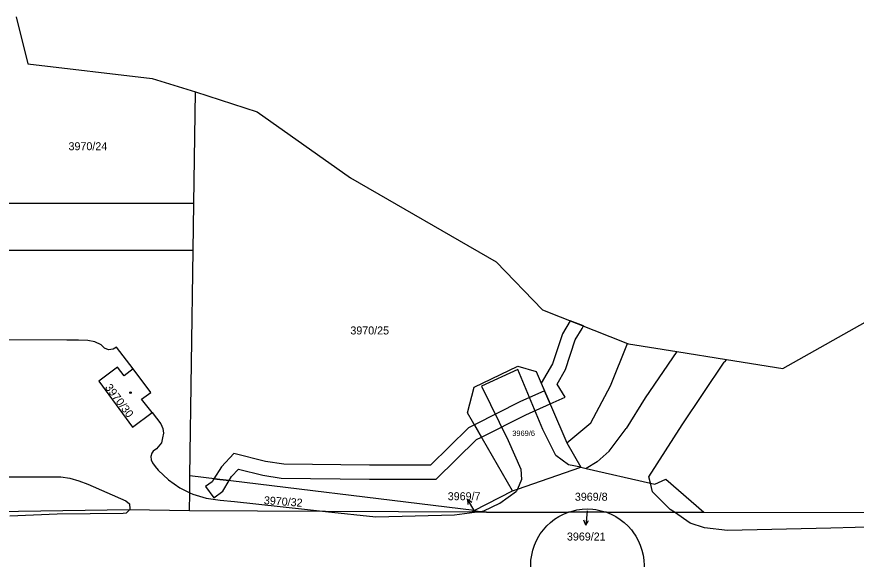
# Model space of a CAD drawing. Extents: x -869103 to -863415, y -1015889 to -1012477.
# Drawn here: x -864580.6 to -864402.3, y -1014850 to -1014734.7 of the extents above; entities that cross this region are included whole.
import ezdxf

# ---------------------------------------------------------------- set-up
doc = ezdxf.new("R2010")
doc.units = 0
for name, color, linetype in [('Hranice katastralního území', 7, 'Continuous'), ('Hranice parcel', 7, 'Continuous'), ('Parcelní čísla', 7, 'Continuous'), ('Pop  PČ popisy', 7, 'Continuous'), ('Vnitřní kresba', 7, 'Continuous'), ('Věcná břemena k části', 7, 'Continuous'), ('Značky budov', 7, 'Continuous')]:
    doc.layers.add(name, color=color, linetype=linetype)

msp = doc.modelspace()

# ---------------------------------------------------------------- linework, layer by layer
at = {"layer": 'Hranice katastralního území'}
for p, q in [((-864580.76, -1014734.69), (-864578.33, -1014744.68)), ((-864578.33, -1014744.68), (-864551.92, -1014747.82)), ((-864551.92, -1014747.82), (-864542.66, -1014750.61)), ((-864509.72, -1014768.95), (-864478.81, -1014786.8)), ((-864478.81, -1014786.8), (-864468.94, -1014796.97)), ((-864417.9, -1014809.45), (-864392.04, -1014794.87)), ((-864468.94, -1014796.97), (-864450.92, -1014804.14)), ((-864450.92, -1014804.14), (-864450.67, -1014804.24))]:
    msp.add_line(p, q, dxfattribs=at)
for points in [[(-864542.66, -1014750.61), (-864529.56, -1014754.91), (-864509.72, -1014768.95)], [(-864450.67, -1014804.24), (-864440.42, -1014805.87), (-864429.86, -1014807.55), (-864417.9, -1014809.45)]]:
    msp.add_lwpolyline(points, dxfattribs=at)
at = {"layer": 'Hranice parcel'}
for p, q in [((-864580.76, -1014734.69), (-864578.33, -1014744.68)), ((-864578.33, -1014744.68), (-864551.92, -1014747.82)), ((-864551.92, -1014747.82), (-864542.66, -1014750.61)), ((-864543.01, -1014774.36), (-864542.66, -1014750.61)), ((-864509.72, -1014768.95), (-864478.81, -1014786.8)), ((-864543.01, -1014774.36), (-864626.26, -1014774.39)), ((-864543.16, -1014784.36), (-864543.01, -1014774.36)), ((-864543.16, -1014784.36), (-864626.22, -1014784.39)), ((-864543.86, -1014832.26), (-864543.16, -1014784.36)), ((-864478.81, -1014786.8), (-864468.94, -1014796.97)), ((-864417.9, -1014809.45), (-864392.04, -1014794.87)), ((-864468.94, -1014796.97), (-864450.92, -1014804.14)), ((-864450.92, -1014804.14), (-864450.67, -1014804.24)), ((-864463.83, -1014825.27), (-864460.79, -1014830.44)), ((-864460.79, -1014830.44), (-864459.66, -1014830.71)), ((-864483.47, -1014839.66), (-864543.86, -1014832.26)), ((-864483.47, -1014839.66), (-864475.31, -1014835.45)), ((-864484.06, -1014839.97), (-864483.47, -1014839.66)), ((-864480.87, -1014839.98), (-864463.47, -1014840)), ((-864455.36, -1014840.01), (-864463.47, -1014840)), ((-864434.7, -1014840.03), (-864391.06, -1014840.06))]:
    msp.add_line(p, q, dxfattribs=at)
for points in [[(-864542.66, -1014750.61), (-864529.56, -1014754.91), (-864509.72, -1014768.95)], [(-864463.83, -1014825.27), (-864458.7, -1014820.99), (-864454.52, -1014813.12), (-864450.92, -1014804.14)], [(-864450.67, -1014804.24), (-864440.42, -1014805.87), (-864429.86, -1014807.55), (-864417.9, -1014809.45)], [(-864555.9, -1014809.56), (-864557.85, -1014811.03), (-864559.25, -1014809.18), (-864563.24, -1014812.15), (-864556.03, -1014821.9), (-864551.92, -1014818.83), (-864554.14, -1014815.99), (-864552.2, -1014814.54), (-864555.9, -1014809.56)], [(-864475.31, -1014835.45), (-864484.92, -1014818.91), (-864483.49, -1014813.4), (-864474.18, -1014808.94), (-864470.29, -1014810.08), (-864463.83, -1014825.27)], [(-864475.31, -1014835.45), (-864474.31, -1014835.1), (-864460.79, -1014830.44)], [(-864459.66, -1014830.71), (-864446.04, -1014833.86), (-864445.11, -1014834.08), (-864442.78, -1014833), (-864434.7, -1014840.03)], [(-864543.97, -1014839.68), (-864543.91, -1014835.86), (-864543.86, -1014832.26)], [(-864543.97, -1014839.68), (-864556.69, -1014839.49), (-864608.6, -1014840.29), (-864622.97, -1014840.53), (-864625.98, -1014840.1)], [(-864484.06, -1014839.97), (-864515.04, -1014839.82), (-864543.97, -1014839.68)], [(-864480.87, -1014839.98), (-864483.39, -1014839.97), (-864484.06, -1014839.97)], [(-864483.47, -1014839.66), (-864482.21, -1014839.82), (-864480.87, -1014839.98)], [(-864470.48, -1014856.09), (-864470.87, -1014855.06), (-864471.01, -1014854.59), (-864471.26, -1014853.52), (-864471.41, -1014852.43), (-864471.46, -1014851.33), (-864471.41, -1014850.23), (-864471.26, -1014849.15), (-864471.02, -1014848.08), (-864470.68, -1014847.04), (-864470.24, -1014846.04), (-864469.71, -1014845.08), (-864469.43, -1014844.63), (-864468.78, -1014843.75), (-864468.05, -1014842.93), (-864467.24, -1014842.18), (-864466.38, -1014841.51), (-864465.46, -1014840.92), (-864464.48, -1014840.41), (-864463.47, -1014840)], [(-864463.47, -1014840), (-864462.38, -1014839.68), (-864461.7, -1014839.53), (-864460.57, -1014839.36), (-864459.43, -1014839.3), (-864458.26, -1014839.38), (-864457.63, -1014839.46), (-864456.48, -1014839.69), (-864455.36, -1014840.01)], [(-864455.36, -1014840.01), (-864454.35, -1014840.43), (-864453.37, -1014840.94), (-864452.45, -1014841.53), (-864451.59, -1014842.21), (-864450.79, -1014842.96), (-864450.06, -1014843.78), (-864449.77, -1014844.16), (-864449.16, -1014845.07), (-864448.63, -1014846.03), (-864448.19, -1014847.04), (-864447.85, -1014848.08), (-864447.6, -1014849.15), (-864447.45, -1014850.23), (-864447.4, -1014851.33), (-864447.45, -1014852.42), (-864447.5, -1014852.9), (-864447.69, -1014853.97), (-864447.98, -1014855.02), (-864448.36, -1014856.04)], [(-864455.36, -1014840.01), (-864440.94, -1014840.03), (-864434.7, -1014840.03)]]:
    msp.add_lwpolyline(points, dxfattribs=at)
at = {"layer": 'Pop  PČ popisy'}
for p, q in [((-864483.35, -1014839.83), (-864484.9, -1014837.26)), ((-864484.9, -1014837.26), (-864483.95, -1014837.86)), ((-864484.9, -1014837.26), (-864484.81, -1014838.37)), ((-864483.33, -1014839.88), (-864483.35, -1014839.83)), ((-864459.47, -1014839.75), (-864459.78, -1014842.73)), ((-864459.47, -1014839.73), (-864459.47, -1014839.75)), ((-864459.78, -1014842.73), (-864460.18, -1014841.69)), ((-864459.78, -1014842.73), (-864459.18, -1014841.79))]:
    msp.add_line(p, q, dxfattribs=at)
at = {"layer": 'Vnitřní kresba'}
for p, q in [((-864570.04, -1014803.41), (-864584.54, -1014803.39)), ((-864567.54, -1014803.42), (-864570.04, -1014803.41)), ((-864565.55, -1014803.52), (-864567.54, -1014803.42)), ((-864564.06, -1014803.77), (-864565.55, -1014803.52)), ((-864562.74, -1014804.44), (-864564.06, -1014803.77)), ((-864562, -1014805.13), (-864562.74, -1014804.44)), ((-864561.19, -1014805.48), (-864562, -1014805.13)), ((-864560.18, -1014805.34), (-864561.19, -1014805.48)), ((-864559.43, -1014804.94), (-864560.18, -1014805.34)), ((-864555.9, -1014809.56), (-864559.43, -1014804.94)), ((-864439.31, -1014821.44), (-864430.34, -1014808.13)), ((-864429.86, -1014807.55), (-864430.34, -1014808.13)), ((-864551.92, -1014818.83), (-864550.02, -1014821.2)), ((-864550.02, -1014821.2), (-864549.61, -1014822.2)), ((-864549.61, -1014822.2), (-864549.47, -1014823.21)), ((-864454.82, -1014827.05), (-864451.16, -1014822.18)), ((-864446.39, -1014832.47), (-864439.31, -1014821.44)), ((-864549.66, -1014824.2), (-864549.91, -1014825.23)), ((-864549.47, -1014823.21), (-864549.66, -1014824.2)), ((-864549.91, -1014825.23), (-864551, -1014826.5)), ((-864551.95, -1014827.46), (-864552.16, -1014828.14)), ((-864551.67, -1014827.03), (-864551.95, -1014827.46)), ((-864551, -1014826.5), (-864551.67, -1014827.03)), ((-864457.38, -1014829.31), (-864454.82, -1014827.05)), ((-864552.16, -1014828.14), (-864552.12, -1014828.86)), ((-864552.12, -1014828.86), (-864551.82, -1014829.49)), ((-864551.82, -1014829.49), (-864551.24, -1014830.29)), ((-864457.38, -1014829.31), (-864459.66, -1014830.71)), ((-864551.24, -1014830.29), (-864550.62, -1014831.05)), ((-864550.62, -1014831.05), (-864548.41, -1014833.12)), ((-864589.37, -1014832.48), (-864580.53, -1014832.51)), ((-864580.53, -1014832.51), (-864571.61, -1014832.46)), ((-864571.61, -1014832.46), (-864571.32, -1014832.51)), ((-864571.32, -1014832.51), (-864569.35, -1014832.75)), ((-864569.35, -1014832.75), (-864567.43, -1014833.32)), ((-864548.41, -1014833.12), (-864545.98, -1014834.84)), ((-864446.04, -1014833.86), (-864446.39, -1014832.47)), ((-864567.43, -1014833.32), (-864565.56, -1014834.08)), ((-864565.56, -1014834.08), (-864557.47, -1014837.57)), ((-864545.98, -1014834.84), (-864543.91, -1014835.86)), ((-864543.91, -1014835.86), (-864543.27, -1014836.18)), ((-864543.27, -1014836.18), (-864540.39, -1014837.04)), ((-864478.02, -1014838.07), (-864474.49, -1014835.53)), ((-864474.31, -1014835.1), (-864474.49, -1014835.53)), ((-864557.47, -1014837.57), (-864556.72, -1014838.25)), ((-864556.72, -1014838.25), (-864556.64, -1014839.28)), ((-864540.39, -1014837.04), (-864537.42, -1014837.44)), ((-864537.42, -1014837.44), (-864534.43, -1014837.71)), ((-864534.43, -1014837.71), (-864519.49, -1014839.34)), ((-864572.04, -1014840.39), (-864582.09, -1014840.82)), ((-864558.07, -1014840.3), (-864572.04, -1014840.39)), ((-864557.4, -1014840.18), (-864558.07, -1014840.3)), ((-864556.69, -1014839.49), (-864557.4, -1014840.18)), ((-864556.66, -1014839.37), (-864556.69, -1014839.49)), ((-864556.64, -1014839.28), (-864556.66, -1014839.37)), ((-864519.49, -1014839.34), (-864515.04, -1014839.82)), ((-864483.39, -1014839.97), (-864482.21, -1014839.82))]:
    msp.add_line(p, q, dxfattribs=at)
for points in [[(-864440.42, -1014805.87), (-864447.16, -1014815.67), (-864451.16, -1014822.18)], [(-864460.79, -1014830.44), (-864463.44, -1014829.92), (-864466.14, -1014827.97), (-864468.92, -1014822.4), (-864474.19, -1014809.69), (-864481.95, -1014813.21), (-864476.25, -1014824.75), (-864473.59, -1014830.87), (-864473.44, -1014833.08), (-864474.31, -1014835.1)], [(-864440.94, -1014840.03), (-864441.83, -1014839.41), (-864445.58, -1014835.69), (-864446.04, -1014833.86)], [(-864482.21, -1014839.82), (-864481.41, -1014839.71), (-864478.02, -1014838.07)], [(-864515.04, -1014839.82), (-864504.35, -1014840.97), (-864487.63, -1014840.54), (-864483.39, -1014839.97)], [(-864393.47, -1014843.02), (-864397.4, -1014843.08), (-864407.71, -1014843.39), (-864429.68, -1014843.88), (-864434.53, -1014843.34), (-864437.57, -1014842.36), (-864440.94, -1014840.03)]]:
    msp.add_lwpolyline(points, dxfattribs=at)
at = {"layer": 'Věcná břemena k části'}
for points in [[(-864468.54, -1014814.21), (-864467.36, -1014816.97), (-864464.16, -1014815.52), (-864465.88, -1014812.77), (-864464.11, -1014809.67), (-864461.99, -1014803.36), (-864460.54, -1014800.96), (-864460.28, -1014800.41), (-864463.07, -1014799.3), (-864464.73, -1014802.09), (-864466.87, -1014808.45), (-864469.23, -1014812.58)], [(-864481.94, -1014824.05), (-864472.49, -1014819.28), (-864467.36, -1014816.97), (-864468.54, -1014814.21), (-864473.78, -1014816.57), (-864483.44, -1014821.46)], [(-864535.54, -1014833.28), (-864535.01, -1014832.39), (-864533.56, -1014830.87), (-864528.38, -1014832.15), (-864524.49, -1014832.79), (-864505.73, -1014832.98), (-864491.57, -1014832.98), (-864482.99, -1014824.58), (-864481.94, -1014824.05), (-864483.44, -1014821.46), (-864484.71, -1014822.1), (-864492.79, -1014829.98), (-864505.7, -1014829.98), (-864523.89, -1014829.79), (-864527.78, -1014829.21), (-864534.54, -1014827.55), (-864537.19, -1014830.34), (-864538.77, -1014832.88)], [(-864538.76, -1014836.96), (-864536.88, -1014835.56), (-864535.54, -1014833.28), (-864538.77, -1014832.88), (-864539.16, -1014833.52), (-864540.55, -1014834.55)]]:
    msp.add_lwpolyline(points, close=True, dxfattribs=at)
at = {"layer": 'Značky budov'}
msp.add_circle((-864556.49, -1014814.59), 0.175, dxfattribs=at)

# ---------------------------------------------------------------- texts
at = {"layer": 'Parcelní čísla'}
for s, height, p in [('3970/24', 1.7, (-864569.65, -1014763.06)), ('3970/25', 1.7, (-864509.78, -1014802.22)), ('3969/6', 1.139, (-864475.38, -1014823.8)), ('3969/7', 1.7, (-864489.09, -1014837.46)), ('3969/8', 1.7, (-864462.09, -1014837.57)), ('3969/21', 1.7, (-864463.77, -1014846.03))]:
    msp.add_text(s, height=height, dxfattribs=at).set_placement(p)
for s, rotation, p in [('3970/30', 307, (-864562, -1014813.51)), ('3970/32', 356, (-864528.2, -1014838.29))]:
    msp.add_text(s, height=1.7, rotation=rotation, dxfattribs=at).set_placement(p)

doc.saveas('drawing.dxf')
